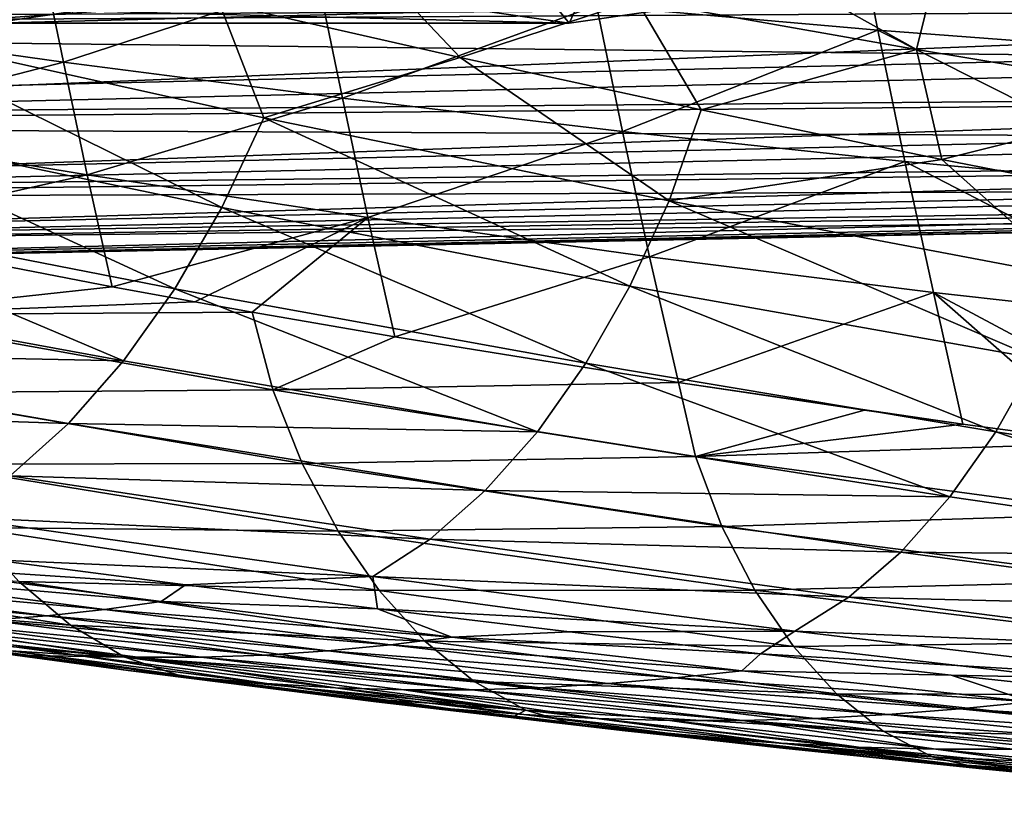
# Model space of a CAD drawing. Header units: metres. Extents: x 26 to 263, y -109 to 109.
# Tile 648 of 771: x 121 to 132, y 58 to 66. Entities that reach past the tile are written whole.
import ezdxf

# ---------------------------------------------------------------- set-up
doc = ezdxf.new("R2010")
doc.units = ezdxf.units.M
doc.layers.add('solid_500750', color=7, linetype='CONTINUOUS')

msp = doc.modelspace()

# ---------------------------------------------------------------- linework, layer by layer
at = {"layer": 'solid_500750'}
for points in [[(142.835907, 67.577095, 27.747726), (112.299622, 67.46006, 5.384217), (111.482887, 66.13884, 6.550637)], [(142.427933, 66.919586, 28.330374), (142.835907, 67.577095, 27.747726), (111.482887, 66.13884, 6.550637)], [(127.313187, 66.343971, 47.415985), (130.414871, 66.074715, 49.834915), (130.128113, 67.527351, 50.263351)], [(130.128113, 67.527351, 50.263351), (133.577332, 65.833549, 52.270332), (133.282303, 67.342148, 52.710804)], [(130.128113, 67.527351, 50.263351), (130.414871, 66.074715, 49.834915), (133.577332, 65.833549, 52.270332)], [(133.23732, 66.91954, 41.455917), (102.187202, 66.13884, 19.826248), (101.370468, 67.46006, 20.992668)], [(128.01564, 67.440979, 10.215549), (130.841751, 65.862411, 12.427862), (127.75618, 66.407593, 10.555118)], [(128.01564, 67.440979, 10.215549), (131.119324, 66.99147, 12.068605), (130.841751, 65.862411, 12.427862)], [(118.13134, 67.31501, 40.102859), (118.376518, 66.151344, 39.736805), (121.184654, 66.96447, 42.558533)], [(118.376518, 66.151344, 39.736805), (121.444031, 65.720474, 42.172085), (121.184654, 66.96447, 42.558533)], [(119.185287, 66.095726, 6.778853), (120.504379, 67.003433, 6.695921), (123.15892, 66.373878, 8.300906)], [(121.184654, 66.96447, 42.558533), (121.444031, 65.720474, 42.172085), (124.243164, 66.640701, 44.99485)], [(124.666718, 66.985046, 8.698808), (125.813507, 65.771698, 9.917003), (123.15892, 66.373878, 8.300906)], [(124.666718, 66.985046, 8.698808), (127.75618, 66.407593, 10.555118), (125.813507, 65.771698, 9.917003)], [(127.011887, 66.150002, 27.31642), (126.374336, 66.944031, 28.881218), (126.062653, 66.285828, 28.67207)], [(127.011887, 66.150002, 27.31642), (127.319321, 66.80011, 27.531637), (126.374336, 66.944031, 28.881218)], [(131.119324, 66.99147, 12.068605), (133.921844, 65.349365, 14.315664), (130.841751, 65.862411, 12.427862)], [(131.119324, 66.99147, 12.068605), (134.215912, 66.568161, 13.936238), (133.921844, 65.349365, 14.315664)], [(133.23732, 66.91954, 41.455917), (133.67363, 66.31987, 40.832802), (102.187202, 66.13884, 19.826248)], [(141.991623, 66.319916, 28.953482), (142.427933, 66.919586, 28.330374), (111.482887, 66.13884, 6.550637)], [(120.236542, 66.653557, 22.572271), (121.197502, 66.800156, 21.199877), (120.649033, 66.150002, 22.861097)], [(121.197502, 66.800156, 21.199877), (121.598267, 66.285828, 21.505447), (120.649033, 66.150002, 22.861097)], [(127.961128, 66.285828, 25.96077), (127.319321, 66.80011, 27.531637), (127.011887, 66.150002, 27.31642)], [(121.444031, 65.720474, 42.172085), (124.516815, 65.322922, 44.589493), (124.243164, 66.640701, 44.99485)], [(124.243164, 66.640701, 44.99485), (124.516815, 65.322922, 44.589493), (127.313187, 66.343971, 47.415985)], [(127.75618, 66.407593, 10.555118), (128.467804, 65.196846, 11.544188), (125.813507, 65.771698, 9.917003)], [(127.75618, 66.407593, 10.555118), (130.841751, 65.862411, 12.427862), (128.467804, 65.196846, 11.544188)], [(133.67363, 66.31987, 40.832802), (134.13559, 65.781731, 40.173069), (102.187202, 66.13884, 19.826248)], [(141.991623, 66.319916, 28.953482), (111.482887, 66.13884, 6.550637), (110.562332, 65.044601, 7.865334)], [(141.529678, 65.781769, 29.613211), (141.991623, 66.319916, 28.953482), (110.562332, 65.044601, 7.865334)], [(123.650696, 65.108368, 9.391374), (119.185287, 66.095726, 6.778853), (123.15892, 66.373878, 8.300906)], [(126.062653, 66.285828, 28.67207), (119.699791, 66.285828, 24.216747), (120.649033, 66.150002, 22.861097)], [(127.011887, 66.150002, 27.31642), (120.649033, 66.150002, 22.861097), (121.598267, 66.285828, 21.505447)], [(127.011887, 66.150002, 27.31642), (126.062653, 66.285828, 28.67207), (120.649033, 66.150002, 22.861097)], [(127.961128, 66.285828, 25.96077), (127.011887, 66.150002, 27.31642), (121.598267, 66.285828, 21.505447)], [(123.650696, 65.108368, 9.391374), (123.15892, 66.373878, 8.300906), (125.813507, 65.771698, 9.917003)], [(124.516815, 65.322922, 44.589493), (127.600487, 64.958832, 46.99332), (127.313187, 66.343971, 47.415985)], [(127.313187, 66.343971, 47.415985), (127.600487, 64.958832, 46.99332), (130.414871, 66.074715, 49.834915)], [(134.13559, 65.781731, 40.173069), (103.107765, 65.044601, 18.511551), (102.187202, 66.13884, 19.826248)], [(118.376518, 66.151344, 39.736805), (118.620331, 64.992119, 39.353897), (121.444031, 65.720474, 42.172085)], [(123.187714, 64.121147, 10.039253), (118.688004, 65.055038, 7.482454), (119.185287, 66.095726, 6.778853)], [(123.187714, 64.121147, 10.039253), (119.185287, 66.095726, 6.778853), (123.650696, 65.108368, 9.391374)], [(127.600487, 64.958832, 46.99332), (130.713181, 64.628242, 49.396744), (130.414871, 66.074715, 49.834915)], [(130.414871, 66.074715, 49.834915), (133.880829, 64.331085, 51.818943), (133.577332, 65.833549, 52.270332)], [(130.414871, 66.074715, 49.834915), (130.713181, 64.628242, 49.396744), (133.880829, 64.331085, 51.818943)], [(130.841751, 65.862411, 12.427862), (131.120895, 64.649597, 13.181844), (128.467804, 65.196846, 11.544188)], [(130.841751, 65.862411, 12.427862), (133.921844, 65.349365, 14.315664), (131.120895, 64.649597, 13.181844)], [(134.13559, 65.781731, 40.173069), (134.620331, 65.308441, 39.480782), (103.107765, 65.044601, 18.511551)], [(141.044937, 65.308479, 30.305494), (141.529678, 65.781769, 29.613211), (110.562332, 65.044601, 7.865334)], [(128.114349, 64.19313, 12.038301), (123.650696, 65.108368, 9.391374), (125.813507, 65.771698, 9.917003)], [(128.114349, 64.19313, 12.038301), (125.813507, 65.771698, 9.917003), (128.467804, 65.196846, 11.544188)], [(118.620331, 64.992119, 39.353897), (121.704041, 64.480484, 41.770409), (121.444031, 65.720474, 42.172085)], [(121.444031, 65.720474, 42.172085), (121.704041, 64.480484, 41.770409), (124.516815, 65.322922, 44.589493)], [(134.620331, 65.308441, 39.480782), (135.124878, 64.902916, 38.760212), (103.107765, 65.044601, 18.511551)], [(141.044937, 65.308479, 30.305494), (110.562332, 65.044601, 7.865334), (109.55851, 64.20179, 9.298939)], [(140.54039, 64.902946, 31.02606), (141.044937, 65.308479, 30.305494), (109.55851, 64.20179, 9.298939)], [(121.704041, 64.480484, 41.770409), (124.796074, 64.008751, 44.172421), (124.516815, 65.322922, 44.589493)], [(124.516815, 65.322922, 44.589493), (124.796074, 64.008751, 44.172421), (127.600487, 64.958832, 46.99332)], [(133.921844, 65.349365, 14.315664), (133.772568, 64.130051, 14.829745), (131.120895, 64.649597, 13.181844)], [(128.114349, 64.19313, 12.038301), (128.467804, 65.196846, 11.544188), (131.120895, 64.649597, 13.181844)], [(127.683014, 63.255314, 12.634171), (123.187714, 64.121147, 10.039253), (123.650696, 65.108368, 9.391374)], [(127.683014, 63.255314, 12.634171), (123.650696, 65.108368, 9.391374), (128.114349, 64.19313, 12.038301)], [(135.124878, 64.902916, 38.760212), (104.111588, 64.20179, 17.077944), (103.107765, 65.044601, 18.511551)], [(122.670593, 63.225651, 10.769495), (118.137337, 64.110939, 8.264787), (118.688004, 65.055038, 7.482454)], [(118.620331, 64.992119, 39.353897), (118.889145, 63.842968, 38.943497), (121.704041, 64.480484, 41.770409)], [(122.670593, 63.225651, 10.769495), (118.688004, 65.055038, 7.482454), (123.187714, 64.121147, 10.039253)], [(135.124878, 64.902916, 38.760212), (135.646118, 64.567657, 38.0158), (104.111588, 64.20179, 17.077944)], [(140.01915, 64.567688, 31.77047), (140.54039, 64.902946, 31.02606), (109.55851, 64.20179, 9.298939)], [(124.796074, 64.008751, 44.172421), (127.899704, 63.576939, 46.563293), (127.600487, 64.958832, 46.99332)], [(127.600487, 64.958832, 46.99332), (127.899704, 63.576939, 46.563293), (130.713181, 64.628242, 49.396744)], [(132.572906, 63.348499, 14.722082), (128.114349, 64.19313, 12.038301), (131.120895, 64.649597, 13.181844)], [(132.572906, 63.348499, 14.722082), (131.120895, 64.649597, 13.181844), (133.772568, 64.130051, 14.829745)], [(135.646118, 64.567657, 38.0158), (136.180847, 64.304741, 37.252136), (104.111588, 64.20179, 17.077944)], [(140.01915, 64.567688, 31.77047), (109.55851, 64.20179, 9.298939), (108.493851, 63.629234, 10.81943)], [(139.484421, 64.304756, 32.53413), (140.01915, 64.567688, 31.77047), (108.493851, 63.629234, 10.81943)], [(127.899704, 63.576939, 46.563293), (131.026093, 63.1847, 48.953053), (130.713181, 64.628242, 49.396744)], [(130.713181, 64.628242, 49.396744), (134.19072, 62.83123, 51.356869), (133.880829, 64.331085, 51.818943)], [(130.713181, 64.628242, 49.396744), (131.026093, 63.1847, 48.953053), (134.19072, 62.83123, 51.356869)], [(121.704041, 64.480484, 41.770409), (118.889145, 63.842968, 38.943497), (121.977882, 63.247433, 41.342892)], [(121.704041, 64.480484, 41.770409), (121.977882, 63.247433, 41.342892), (124.796074, 64.008751, 44.172421)], [(136.180847, 64.304741, 37.252136), (105.176247, 63.629234, 15.557452), (104.111588, 64.20179, 17.077944)], [(136.180847, 64.304741, 37.252136), (136.725754, 64.115768, 36.473927), (105.176247, 63.629234, 15.557452)], [(138.939514, 64.115784, 33.312336), (139.484421, 64.304756, 32.53413), (108.493851, 63.629234, 10.81943)], [(136.725754, 64.115768, 36.473927), (137.277481, 64.001923, 35.685974), (105.176247, 63.629234, 15.557452)], [(138.939514, 64.115784, 33.312336), (108.493851, 63.629234, 10.81943), (107.392128, 63.339722, 12.392846)], [(138.387787, 64.00193, 34.100292), (138.939514, 64.115784, 33.312336), (107.392128, 63.339722, 12.392846)], [(122.10569, 62.429783, 11.573256), (117.538017, 63.269344, 9.119222), (118.137337, 64.110939, 8.264787)], [(122.10569, 62.429783, 11.573256), (118.137337, 64.110939, 8.264787), (122.670593, 63.225651, 10.769495)], [(127.196617, 62.404415, 13.316305), (122.670593, 63.225651, 10.769495), (123.187714, 64.121147, 10.039253)], [(127.196617, 62.404415, 13.316305), (123.187714, 64.121147, 10.039253), (127.683014, 63.255314, 12.634171)], [(132.170471, 62.45647, 15.269822), (127.683014, 63.255314, 12.634171), (128.114349, 64.19313, 12.038301)], [(132.170471, 62.45647, 15.269822), (128.114349, 64.19313, 12.038301), (132.572906, 63.348499, 14.722082)], [(137.277481, 64.001923, 35.685974), (106.277969, 63.339722, 13.984036), (105.176247, 63.629234, 15.557452)], [(137.277481, 64.001923, 35.685974), (137.832642, 63.963898, 34.893131), (106.277969, 63.339722, 13.984036)], [(137.832642, 63.963898, 34.893131), (138.387787, 64.00193, 34.100292), (107.392128, 63.339722, 12.392846)], [(124.796074, 64.008751, 44.172421), (121.977882, 63.247433, 41.342892), (122.891251, 63.080509, 42.049061)], [(124.796074, 64.008751, 44.172421), (122.891251, 63.080509, 42.049061), (123.521034, 62.967854, 42.535091)], [(124.796074, 64.008751, 44.172421), (123.521034, 62.967854, 42.535091), (125.093391, 62.695271, 43.745468)], [(124.796074, 64.008751, 44.172421), (125.093391, 62.695271, 43.745468), (127.899704, 63.576939, 46.563293)], [(137.832642, 63.963898, 34.893131), (107.392128, 63.339722, 12.392846), (106.277969, 63.339722, 13.984036)], [(121.977882, 63.247433, 41.342892), (118.889145, 63.842968, 38.943497), (119.146049, 62.937279, 38.503124)], [(127.899704, 63.576939, 46.563293), (125.093391, 62.695271, 43.745468), (128.217026, 62.190533, 46.137112)], [(127.899704, 63.576939, 46.563293), (128.217026, 62.190533, 46.137112), (131.026093, 63.1847, 48.953053)], [(116.894791, 62.536182, 10.039114), (117.538017, 63.269344, 9.119222), (122.10569, 62.429783, 11.573256)], [(122.891251, 63.080509, 42.049061), (121.977882, 63.247433, 41.342892), (119.146049, 62.937279, 38.503124)], [(131.712677, 61.647396, 15.906867), (127.196617, 62.404415, 13.316305), (127.683014, 63.255314, 12.634171)], [(131.712677, 61.647396, 15.906867), (127.683014, 63.255314, 12.634171), (132.170471, 62.45647, 15.269822)], [(126.663216, 61.650425, 14.073549), (122.10569, 62.429783, 11.573256), (122.670593, 63.225651, 10.769495)], [(126.663216, 61.650425, 14.073549), (122.670593, 63.225651, 10.769495), (127.196617, 62.404415, 13.316305)], [(131.026093, 63.1847, 48.953053), (128.217026, 62.190533, 46.137112), (131.350342, 61.733322, 48.519424)], [(131.026093, 63.1847, 48.953053), (132.918518, 61.522915, 49.705578), (134.507187, 61.322262, 50.903114)], [(131.026093, 63.1847, 48.953053), (131.350342, 61.733322, 48.519424), (132.918518, 61.522915, 49.705578)], [(131.026093, 63.1847, 48.953053), (134.507187, 61.322262, 50.903114), (134.19072, 62.83123, 51.356869)], [(123.521034, 62.967854, 42.535091), (122.891251, 63.080509, 42.049061), (119.146049, 62.937279, 38.503124)], [(123.74868, 62.111721, 42.146084), (123.521034, 62.967854, 42.535091), (119.146049, 62.937279, 38.503124)], [(123.74868, 62.111721, 42.146084), (119.146049, 62.937279, 38.503124), (119.504105, 62.077782, 37.960453)], [(125.093391, 62.695271, 43.745468), (123.521034, 62.967854, 42.535091), (123.74868, 62.111721, 42.146084)], [(128.217026, 62.190533, 46.137112), (125.093391, 62.695271, 43.745468), (123.74868, 62.111721, 42.146084)], [(116.212334, 61.917362, 11.017776), (116.894791, 62.536182, 10.039114), (121.498863, 61.740772, 12.442459)], [(121.498863, 61.740772, 12.442459), (116.894791, 62.536182, 10.039114), (122.10569, 62.429783, 11.573256)], [(121.498863, 61.740772, 12.442459), (122.10569, 62.429783, 11.573256), (126.663216, 61.650425, 14.073549)], [(131.208862, 60.932838, 16.620306), (126.663216, 61.650425, 14.073549), (127.196617, 62.404415, 13.316305)], [(131.208862, 60.932838, 16.620306), (127.196617, 62.404415, 13.316305), (131.712677, 61.647396, 15.906867)], [(136.217545, 60.954971, 18.540554), (131.712677, 61.647396, 15.906867), (132.170471, 62.45647, 15.269822)], [(128.40387, 61.378899, 45.776863), (128.217026, 62.190533, 46.137112), (123.74868, 62.111721, 42.146084)], [(130.26741, 61.885792, 47.697918), (128.217026, 62.190533, 46.137112), (128.40387, 61.378899, 45.776863)], [(131.350342, 61.733322, 48.519424), (128.217026, 62.190533, 46.137112), (130.26741, 61.885792, 47.697918)], [(124.07222, 61.298321, 41.645432), (123.74868, 62.111721, 42.146084), (119.504105, 62.077782, 37.960453)], [(124.07222, 61.298321, 41.645432), (119.504105, 62.077782, 37.960453), (119.931496, 61.29258, 37.330864)], [(128.40387, 61.378899, 45.776863), (123.74868, 62.111721, 42.146084), (124.07222, 61.298321, 41.645432)], [(120.855804, 61.165829, 13.368947), (116.212334, 61.917362, 11.017776), (121.498863, 61.740772, 12.442459)], [(131.350342, 61.733322, 48.519424), (130.26741, 61.885792, 47.697918), (128.40387, 61.378899, 45.776863)], [(120.855804, 61.165829, 13.368947), (121.498863, 61.740772, 12.442459), (126.089798, 61.001919, 14.896351)], [(126.089798, 61.001919, 14.896351), (121.498863, 61.740772, 12.442459), (126.663216, 61.650425, 14.073549)], [(131.350342, 61.733322, 48.519424), (128.40387, 61.378899, 45.776863), (132.918518, 61.522915, 49.705578)], [(126.089798, 61.001919, 14.896351), (126.663216, 61.650425, 14.073549), (131.208862, 60.932838, 16.620306)], [(135.741394, 60.277367, 19.212952), (131.208862, 60.932838, 16.620306), (131.712677, 61.647396, 15.906867)], [(135.741394, 60.277367, 19.212952), (131.712677, 61.647396, 15.906867), (136.217545, 60.954971, 18.540554)], [(128.40387, 61.378899, 45.776863), (133.08049, 60.744564, 49.369644), (132.918518, 61.522915, 49.705578)], [(124.467575, 60.556053, 41.058125), (124.07222, 61.298321, 41.645432), (119.931496, 61.29258, 37.330864)], [(124.467575, 60.556053, 41.058125), (119.931496, 61.29258, 37.330864), (120.41655, 60.596237, 36.630844)], [(128.695129, 60.606594, 45.311039), (128.40387, 61.378899, 45.776863), (124.07222, 61.298321, 41.645432)], [(128.695129, 60.606594, 45.311039), (124.07222, 61.298321, 41.645432), (124.467575, 60.556053, 41.058125)], [(128.695129, 60.606594, 45.311039), (133.08049, 60.744564, 49.369644), (128.40387, 61.378899, 45.776863)], [(120.182671, 60.712811, 14.343803), (120.855804, 61.165829, 13.368947), (125.483109, 60.467438, 15.775032)], [(125.483109, 60.467438, 15.775032), (120.855804, 61.165829, 13.368947), (126.089798, 61.001919, 14.896351)], [(125.483109, 60.467438, 15.775032), (126.089798, 61.001919, 14.896351), (130.666946, 60.322441, 17.399446)], [(130.666946, 60.322441, 17.399446), (126.089798, 61.001919, 14.896351), (131.208862, 60.932838, 16.620306)], [(130.666946, 60.322441, 17.399446), (131.208862, 60.932838, 16.620306), (135.741394, 60.277367, 19.212952)], [(128.695129, 60.606594, 45.311039), (133.347031, 60.007343, 48.934669), (133.08049, 60.744564, 49.369644)], [(124.850914, 60.056908, 16.698334), (120.182671, 60.712811, 14.343803), (125.483109, 60.467438, 15.775032)], [(120.664932, 60.237129, 15.919201), (120.182671, 60.712811, 14.343803), (124.850914, 60.056908, 16.698334)], [(124.922058, 59.900154, 40.402008), (120.41655, 60.596237, 36.630844), (120.949432, 60.000736, 35.87426)], [(124.922058, 59.900154, 40.402008), (124.467575, 60.556053, 41.058125), (120.41655, 60.596237, 36.630844)], [(129.059738, 59.90337, 44.759884), (128.695129, 60.606594, 45.311039), (124.467575, 60.556053, 41.058125)], [(129.059738, 59.90337, 44.759884), (124.467575, 60.556053, 41.058125), (124.922058, 59.900154, 40.402008)], [(129.059738, 59.90337, 44.759884), (133.347031, 60.007343, 48.934669), (128.695129, 60.606594, 45.311039)], [(124.850914, 60.056908, 16.698334), (125.483109, 60.467438, 15.775032), (130.094467, 59.825771, 18.233425)], [(130.094467, 59.825771, 18.233425), (125.483109, 60.467438, 15.775032), (130.666946, 60.322441, 17.399446)], [(130.094467, 59.825771, 18.233425), (130.666946, 60.322441, 17.399446), (135.229019, 59.702629, 19.951223)], [(135.229019, 59.702629, 19.951223), (130.666946, 60.322441, 17.399446), (135.741394, 60.277367, 19.212952)], [(121.520576, 59.51878, 35.074509), (117.124626, 60.213276, 31.157724), (117.75811, 59.817291, 30.273012)], [(121.520576, 59.51878, 35.074509), (120.949432, 60.000736, 35.87426), (117.124626, 60.213276, 31.157724)], [(119.302269, 60.195618, 16.36005), (120.664932, 60.237129, 15.919201), (122.786766, 59.963825, 16.949978)], [(122.786766, 59.963825, 16.949978), (120.664932, 60.237129, 15.919201), (124.850914, 60.056908, 16.698334)], [(118.158203, 60.030632, 18.027067), (118.734299, 60.103302, 17.194872), (121.892967, 59.691528, 18.960411)], [(118.734299, 60.103302, 17.194872), (119.302269, 60.195618, 16.36005), (122.517418, 59.778095, 18.036898)], [(121.892967, 59.691528, 18.960411), (118.734299, 60.103302, 17.194872), (122.517418, 59.778095, 18.036898)], [(122.517418, 59.778095, 18.036898), (119.302269, 60.195618, 16.36005), (122.786766, 59.963825, 16.949978)], [(117.577957, 59.979233, 18.857744), (118.158203, 60.030632, 18.027067), (121.258011, 59.62265, 19.87932)], [(121.258011, 59.62265, 19.87932), (118.158203, 60.030632, 18.027067), (121.892967, 59.691528, 18.960411)], [(125.42511, 59.343002, 39.691925), (120.949432, 60.000736, 35.87426), (121.520576, 59.51878, 35.074509)], [(125.42511, 59.343002, 39.691925), (124.922058, 59.900154, 40.402008), (120.949432, 60.000736, 35.87426)], [(124.903862, 59.700237, 17.993361), (122.786766, 59.963825, 16.949978), (124.850914, 60.056908, 16.698334)], [(129.500427, 59.45433, 19.109188), (124.850914, 60.056908, 16.698334), (130.094467, 59.825771, 18.233425)], [(124.903862, 59.700237, 17.993361), (124.850914, 60.056908, 16.698334), (129.500427, 59.45433, 19.109188)], [(129.059738, 59.90337, 44.759884), (133.686996, 59.338726, 48.417248), (133.347031, 60.007343, 48.934669)], [(120.617989, 59.573524, 20.795713), (117.577957, 59.979233, 18.857744), (121.258011, 59.62265, 19.87932)], [(122.517418, 59.778095, 18.036898), (122.786766, 59.963825, 16.949978), (124.903862, 59.700237, 17.993361)], [(129.484589, 59.284451, 44.141834), (129.059738, 59.90337, 44.759884), (124.922058, 59.900154, 40.402008)], [(129.484589, 59.284451, 44.141834), (124.922058, 59.900154, 40.402008), (125.42511, 59.343002, 39.691925)], [(129.484589, 59.284451, 44.141834), (133.686996, 59.338726, 48.417248), (129.059738, 59.90337, 44.759884)], [(122.118385, 59.165321, 34.247822), (117.75811, 59.817291, 30.273012), (118.406662, 59.567051, 29.382416)], [(122.118385, 59.165321, 34.247822), (121.520576, 59.51878, 35.074509), (117.75811, 59.817291, 30.273012)], [(121.892967, 59.691528, 18.960411), (122.517418, 59.778095, 18.036898), (125.72287, 59.385468, 19.738445)], [(125.72287, 59.385468, 19.738445), (122.517418, 59.778095, 18.036898), (124.903862, 59.700237, 17.993361)], [(129.500427, 59.45433, 19.109188), (130.094467, 59.825771, 18.233425), (134.688553, 59.241062, 20.74366)], [(134.688553, 59.241062, 20.74366), (130.094467, 59.825771, 18.233425), (135.229019, 59.702629, 19.951223)], [(121.258011, 59.62265, 19.87932), (121.892967, 59.691528, 18.960411), (125.04454, 59.303223, 20.745277)], [(125.04454, 59.303223, 20.745277), (121.892967, 59.691528, 18.960411), (125.72287, 59.385468, 19.738445)], [(127.015617, 59.446407, 19.049105), (124.903862, 59.700237, 17.993361), (129.500427, 59.45433, 19.109188)], [(125.72287, 59.385468, 19.738445), (124.903862, 59.700237, 17.993361), (127.015617, 59.446407, 19.049105)], [(122.118385, 59.165321, 34.247822), (118.406662, 59.567051, 29.382416), (119.426071, 59.418087, 30.347105)], [(121.561508, 59.190716, 25.736698), (118.692093, 59.573853, 23.546152), (119.33448, 59.547882, 22.629957)], [(120.86219, 59.237942, 26.732487), (118.692093, 59.573853, 23.546152), (121.561508, 59.190716, 25.736698)], [(119.976822, 59.547768, 21.712639), (120.617989, 59.573524, 20.795713), (123.657356, 59.190403, 22.743544)], [(120.617989, 59.573524, 20.795713), (121.258011, 59.62265, 19.87932), (124.353867, 59.237434, 21.746058)], [(123.657356, 59.190403, 22.743544), (120.617989, 59.573524, 20.795713), (124.353867, 59.237434, 21.746058)], [(124.353867, 59.237434, 21.746058), (121.258011, 59.62265, 19.87932), (125.04454, 59.303223, 20.745277)], [(119.33448, 59.547882, 22.629957), (119.976822, 59.547768, 21.712639), (122.959709, 59.165699, 23.741465)], [(122.260689, 59.16581, 24.739702), (119.33448, 59.547882, 22.629957), (122.959709, 59.165699, 23.741465)], [(121.561508, 59.190716, 25.736698), (119.33448, 59.547882, 22.629957), (122.260689, 59.16581, 24.739702)], [(122.959709, 59.165699, 23.741465), (119.976822, 59.547768, 21.712639), (123.657356, 59.190403, 22.743544)], [(125.966705, 58.898266, 38.941872), (121.520576, 59.51878, 35.074509), (122.118385, 59.165321, 34.247822)], [(125.966705, 58.898266, 38.941872), (125.42511, 59.343002, 39.691925), (121.520576, 59.51878, 35.074509)], [(125.72287, 59.385468, 19.738445), (127.015617, 59.446407, 19.049105), (129.12207, 59.202309, 20.117268)], [(129.12207, 59.202309, 20.117268), (127.015617, 59.446407, 19.049105), (129.500427, 59.45433, 19.109188)], [(129.12207, 59.202309, 20.117268), (129.500427, 59.45433, 19.109188), (134.129807, 58.90522, 21.576)], [(134.129807, 58.90522, 21.576), (129.500427, 59.45433, 19.109188), (134.688553, 59.241062, 20.74366)], [(121.075356, 59.185413, 31.893793), (122.118385, 59.165321, 34.247822), (119.426071, 59.418087, 30.347105)], [(122.156693, 59.018288, 31.118021), (121.075356, 59.185413, 31.893793), (119.426071, 59.418087, 30.347105)], [(122.156693, 59.018288, 31.118021), (119.426071, 59.418087, 30.347105), (119.443756, 59.386322, 28.705853)], [(122.156693, 59.018288, 31.118021), (119.443756, 59.386322, 28.705853), (120.157501, 59.303925, 27.723686)], [(125.04454, 59.303223, 20.745277), (125.72287, 59.385468, 19.738445), (128.916946, 59.017479, 21.463442)], [(129.958679, 58.762211, 43.472256), (125.42511, 59.343002, 39.691925), (125.966705, 58.898266, 38.941872)], [(129.958679, 58.762211, 43.472256), (129.484589, 59.284451, 44.141834), (125.42511, 59.343002, 39.691925)], [(128.916946, 59.017479, 21.463442), (125.72287, 59.385468, 19.738445), (129.12207, 59.202309, 20.117268)], [(129.484589, 59.284451, 44.141834), (134.087555, 58.752937, 47.835331), (133.686996, 59.338726, 48.417248)], [(122.925583, 58.938911, 30.060488), (120.157501, 59.303925, 27.723686), (120.86219, 59.237942, 26.732487)], [(122.156693, 59.018288, 31.118021), (120.157501, 59.303925, 27.723686), (122.925583, 58.938911, 30.060488)], [(123.684738, 58.875343, 28.993551), (120.86219, 59.237942, 26.732487), (121.561508, 59.190716, 25.736698)], [(122.925583, 58.938911, 30.060488), (120.86219, 59.237942, 26.732487), (123.684738, 58.875343, 28.993551)], [(123.657356, 59.190403, 22.743544), (124.353867, 59.237434, 21.746058), (127.443489, 58.874855, 23.625725)], [(124.353867, 59.237434, 21.746058), (125.04454, 59.303223, 20.745277), (128.186768, 58.938229, 22.547922)], [(127.443489, 58.874855, 23.625725), (124.353867, 59.237434, 21.746058), (128.186768, 58.938229, 22.547922)], [(128.186768, 58.938229, 22.547922), (125.04454, 59.303223, 20.745277), (128.916946, 59.017479, 21.463442)], [(129.958679, 58.762211, 43.472256), (134.087555, 58.752937, 47.835331), (129.484589, 59.284451, 44.141834)], [(121.075356, 59.185413, 31.893793), (122.730644, 58.962082, 33.428677), (122.118385, 59.165321, 34.247822)], [(122.156693, 59.018288, 31.118021), (122.730644, 58.962082, 33.428677), (121.075356, 59.185413, 31.893793)], [(124.43779, 58.830009, 27.921658), (121.561508, 59.190716, 25.736698), (122.260689, 59.16581, 24.739702)], [(123.684738, 58.875343, 28.993551), (121.561508, 59.190716, 25.736698), (124.43779, 58.830009, 27.921658)], [(126.534584, 58.582211, 38.169014), (122.118385, 59.165321, 34.247822), (122.730644, 58.962082, 33.428677)], [(126.534584, 58.582211, 38.169014), (125.966705, 58.898266, 38.941872), (122.118385, 59.165321, 34.247822)], [(122.260689, 59.16581, 24.739702), (122.959709, 59.165699, 23.741465), (125.943039, 58.806046, 25.774046)], [(125.190605, 58.806149, 26.848558), (122.260689, 59.16581, 24.739702), (125.943039, 58.806046, 25.774046)], [(124.43779, 58.830009, 27.921658), (122.260689, 59.16581, 24.739702), (125.190605, 58.806149, 26.848558)], [(122.959709, 59.165699, 23.741465), (123.657356, 59.190403, 22.743544), (126.693848, 58.829712, 24.699713)], [(125.943039, 58.806046, 25.774046), (122.959709, 59.165699, 23.741465), (126.693848, 58.829712, 24.699713)], [(126.693848, 58.829712, 24.699713), (123.657356, 59.190403, 22.743544), (127.443489, 58.874855, 23.625725)], [(128.916946, 59.017479, 21.463442), (129.12207, 59.202309, 20.117268), (131.223434, 58.967892, 21.198019)], [(131.223434, 58.967892, 21.198019), (129.12207, 59.202309, 20.117268), (134.129807, 58.90522, 21.576)], [(124.886101, 58.674648, 33.510258), (122.730644, 58.962082, 33.428677), (122.156693, 59.018288, 31.118021)], [(124.886101, 58.674648, 33.510258), (122.156693, 59.018288, 31.118021), (122.925583, 58.938911, 30.060488)], [(128.186768, 58.938229, 22.547922), (128.916946, 59.017479, 21.463442), (132.097931, 58.67387, 23.210678)], [(132.097931, 58.67387, 23.210678), (128.916946, 59.017479, 21.463442), (131.223434, 58.967892, 21.198019)], [(126.534584, 58.582211, 38.169014), (122.730644, 58.962082, 33.428677), (124.555733, 58.727459, 35.100845)], [(124.886101, 58.674648, 33.510258), (124.555733, 58.727459, 35.100845), (122.730644, 58.962082, 33.428677)], [(125.704994, 58.597095, 32.380806), (122.925583, 58.938911, 30.060488), (123.684738, 58.875343, 28.993551)], [(124.886101, 58.674648, 33.510258), (122.925583, 58.938911, 30.060488), (125.704994, 58.597095, 32.380806)], [(127.443489, 58.874855, 23.625725), (128.186768, 58.938229, 22.547922), (131.317398, 58.59642, 24.366804)], [(131.317398, 58.59642, 24.366804), (128.186768, 58.938229, 22.547922), (132.097931, 58.67387, 23.210678)], [(133.319962, 58.743111, 22.291531), (131.223434, 58.967892, 21.198019), (134.129807, 58.90522, 21.576)], [(132.097931, 58.67387, 23.210678), (131.223434, 58.967892, 21.198019), (133.319962, 58.743111, 22.291531)], [(126.515068, 58.535255, 31.242668), (123.684738, 58.875343, 28.993551), (124.43779, 58.830009, 27.921658)], [(125.704994, 58.597095, 32.380806), (123.684738, 58.875343, 28.993551), (126.515068, 58.535255, 31.242668)], [(127.318741, 58.49157, 30.099453), (124.43779, 58.830009, 27.921658), (125.190605, 58.806149, 26.848558)], [(126.515068, 58.535255, 31.242668), (124.43779, 58.830009, 27.921658), (127.318741, 58.49157, 30.099453)], [(125.190605, 58.806149, 26.848558), (125.943039, 58.806046, 25.774046), (128.924606, 58.468613, 27.808859)], [(128.122025, 58.468712, 28.954985), (125.190605, 58.806149, 26.848558), (128.924606, 58.468613, 27.808859)], [(127.318741, 58.49157, 30.099453), (125.190605, 58.806149, 26.848558), (128.122025, 58.468712, 28.954985)], [(125.943039, 58.806046, 25.774046), (126.693848, 58.829712, 24.699713), (129.725235, 58.491283, 26.662682)], [(128.924606, 58.468613, 27.808859), (125.943039, 58.806046, 25.774046), (129.725235, 58.491283, 26.662682)], [(130.471832, 58.35088, 42.765297), (125.966705, 58.898266, 38.941872), (126.534584, 58.582211, 38.169014)], [(130.471832, 58.35088, 42.765297), (129.958679, 58.762211, 43.472256), (125.966705, 58.898266, 38.941872)], [(126.693848, 58.829712, 24.699713), (127.443489, 58.874855, 23.625725), (130.524597, 58.534782, 25.516752)], [(129.725235, 58.491283, 26.662682), (126.693848, 58.829712, 24.699713), (130.524597, 58.534782, 25.516752)], [(130.524597, 58.534782, 25.516752), (127.443489, 58.874855, 23.625725), (131.317398, 58.59642, 24.366804)], [(126.387894, 58.503963, 36.758369), (126.534584, 58.582211, 38.169014), (124.555733, 58.727459, 35.100845)], [(127.63028, 58.355137, 35.881371), (126.387894, 58.503963, 36.758369), (124.555733, 58.727459, 35.100845)], [(127.63028, 58.355137, 35.881371), (124.555733, 58.727459, 35.100845), (124.886101, 58.674648, 33.510258)], [(129.958679, 58.762211, 43.472256), (134.537735, 58.261791, 47.204185), (134.087555, 58.752937, 47.835331)], [(130.471832, 58.35088, 42.765297), (134.537735, 58.261791, 47.204185), (129.958679, 58.762211, 43.472256)], [(127.63028, 58.355137, 35.881371), (124.886101, 58.674648, 33.510258), (125.704994, 58.597095, 32.380806)], [(128.49353, 58.278355, 34.683052), (125.704994, 58.597095, 32.380806), (126.515068, 58.535255, 31.242668)], [(127.63028, 58.355137, 35.881371), (125.704994, 58.597095, 32.380806), (128.49353, 58.278355, 34.683052)], [(126.387894, 58.503963, 36.758369), (127.110283, 58.419109, 37.406124), (126.534584, 58.582211, 38.169014)], [(131.011673, 58.067387, 42.038273), (126.534584, 58.582211, 38.169014), (127.110283, 58.419109, 37.406124)], [(131.011673, 58.067387, 42.038273), (130.471832, 58.35088, 42.765297), (126.534584, 58.582211, 38.169014)], [(130.524597, 58.534782, 25.516752), (131.317398, 58.59642, 24.366804), (134.434189, 58.277683, 26.200386)], [(131.317398, 58.59642, 24.366804), (132.097931, 58.67387, 23.210678), (135.264114, 58.354385, 24.978952)], [(134.434189, 58.277683, 26.200386), (131.317398, 58.59642, 24.366804), (135.264114, 58.354385, 24.978952)], [(127.63028, 58.355137, 35.881371), (127.110283, 58.419109, 37.406124), (126.387894, 58.503963, 36.758369)], [(129.350937, 58.217556, 33.47821), (126.515068, 58.535255, 31.242668), (127.318741, 58.49157, 30.099453)], [(128.49353, 58.278355, 34.683052), (126.515068, 58.535255, 31.242668), (129.350937, 58.217556, 33.47821)], [(130.202148, 58.175232, 32.268505), (127.318741, 58.49157, 30.099453), (128.122025, 58.468712, 28.954985)], [(129.350937, 58.217556, 33.47821), (127.318741, 58.49157, 30.099453), (130.202148, 58.175232, 32.268505)], [(131.052765, 58.153297, 31.057446), (128.122025, 58.468712, 28.954985), (128.924606, 58.468613, 27.808859)], [(130.202148, 58.175232, 32.268505), (128.122025, 58.468712, 28.954985), (131.052765, 58.153297, 31.057446)], [(128.924606, 58.468613, 27.808859), (129.725235, 58.491283, 26.662682), (132.749252, 58.174957, 28.630913)], [(131.902237, 58.153202, 29.844374), (128.924606, 58.468613, 27.808859), (132.749252, 58.174957, 28.630913)], [(131.052765, 58.153297, 31.057446), (128.924606, 58.468613, 27.808859), (131.902237, 58.153202, 29.844374)], [(129.725235, 58.491283, 26.662682), (130.524597, 58.534782, 25.516752), (133.594864, 58.217094, 27.417574)], [(132.749252, 58.174957, 28.630913), (129.725235, 58.491283, 26.662682), (133.594864, 58.217094, 27.417574)], [(133.594864, 58.217094, 27.417574), (130.524597, 58.534782, 25.516752), (134.434189, 58.277683, 26.200386)], [(131.011673, 58.067387, 42.038273), (127.110283, 58.419109, 37.406124), (129.331406, 58.169586, 39.377453)], [(130.387695, 58.059479, 38.230305), (129.331406, 58.169586, 39.377453), (127.110283, 58.419109, 37.406124)], [(130.387695, 58.059479, 38.230305), (127.110283, 58.419109, 37.406124), (127.63028, 58.355137, 35.881371)], [(130.387695, 58.059479, 38.230305), (127.63028, 58.355137, 35.881371), (128.49353, 58.278355, 34.683052)], [(131.28923, 57.982571, 36.965832), (128.49353, 58.278355, 34.683052), (129.350937, 58.217556, 33.47821)], [(130.387695, 58.059479, 38.230305), (128.49353, 58.278355, 34.683052), (131.28923, 57.982571, 36.965832)], [(130.471832, 58.35088, 42.765297), (135.027664, 57.87952, 46.537479), (134.537735, 58.261791, 47.204185)], [(131.011673, 58.067387, 42.038273), (135.027664, 57.87952, 46.537479), (130.471832, 58.35088, 42.765297)], [(131.562653, 57.935925, 41.327126), (131.011673, 58.067387, 42.038273), (129.331406, 58.169586, 39.377453)], [(130.387695, 58.059479, 38.230305), (131.562653, 57.935925, 41.327126), (129.331406, 58.169586, 39.377453)], [(132.190353, 57.922146, 35.698753), (129.350937, 58.217556, 33.47821), (130.202148, 58.175232, 32.268505)], [(131.28923, 57.982571, 36.965832), (129.350937, 58.217556, 33.47821), (132.190353, 57.922146, 35.698753)], [(133.086075, 57.880856, 34.427433), (130.202148, 58.175232, 32.268505), (131.052765, 58.153297, 31.057446)], [(132.190353, 57.922146, 35.698753), (130.202148, 58.175232, 32.268505), (133.086075, 57.880856, 34.427433)], [(133.980927, 57.859753, 33.154598), (131.052765, 58.153297, 31.057446), (131.902237, 58.153202, 29.844374)], [(133.086075, 57.880856, 34.427433), (131.052765, 58.153297, 31.057446), (133.980927, 57.859753, 33.154598)], [(133.16304, 57.786854, 40.56052), (131.562653, 57.935925, 41.327126), (130.387695, 58.059479, 38.230305)], [(133.16304, 57.786854, 40.56052), (130.387695, 58.059479, 38.230305), (131.28923, 57.982571, 36.965832)], [(131.011673, 58.067387, 42.038273), (135.545578, 57.622761, 45.851578), (135.027664, 57.87952, 46.537479)], [(131.562653, 57.935925, 41.327126), (135.545578, 57.622761, 45.851578), (131.011673, 58.067387, 42.038273)], [(134.099258, 57.709702, 39.234295), (131.28923, 57.982571, 36.965832), (132.190353, 57.922146, 35.698753)], [(133.16304, 57.786854, 40.56052), (131.28923, 57.982571, 36.965832), (134.099258, 57.709702, 39.234295)], [(133.452087, 57.751095, 42.954353), (135.545578, 57.622761, 45.851578), (131.562653, 57.935925, 41.327126)], [(133.16304, 57.786854, 40.56052), (133.452087, 57.751095, 42.954353), (131.562653, 57.935925, 41.327126)]]:
    msp.add_3dface(points, dxfattribs=at)

doc.saveas('drawing.dxf')
